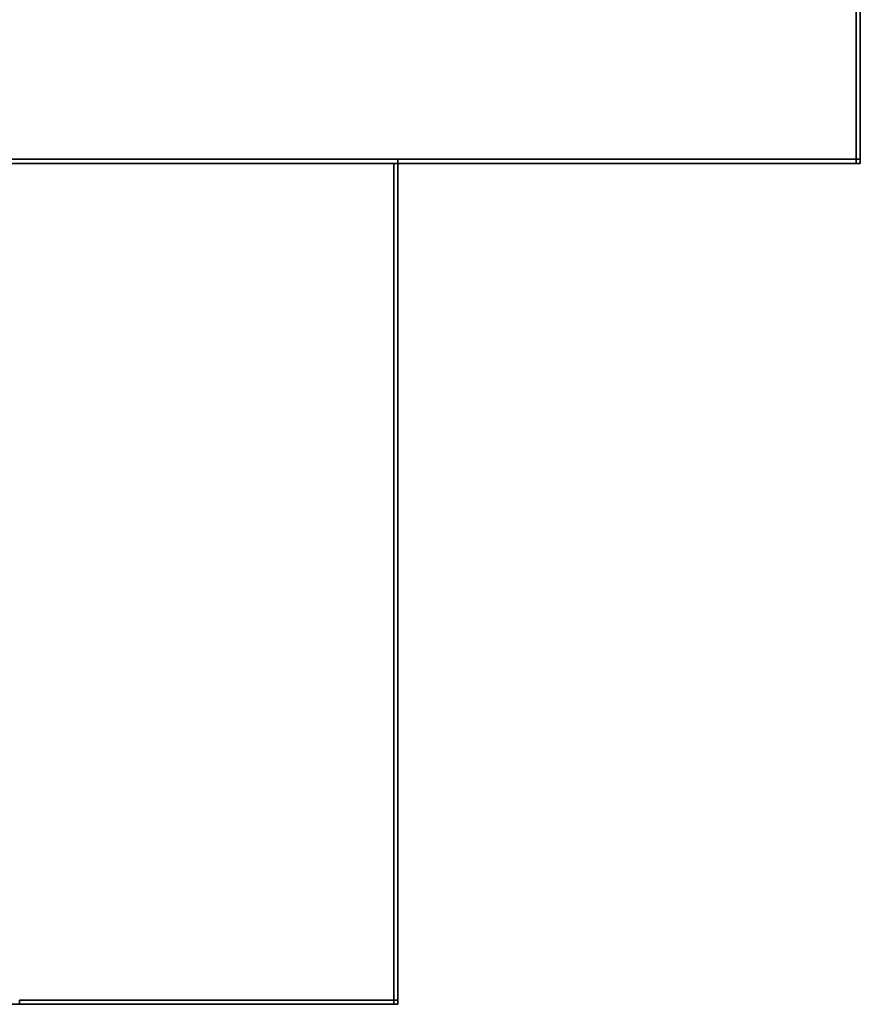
# Model space of a CAD drawing. Extents: x -4.8 to 66.9, y -3 to 25.9.
# Tile 587 of 656: x 63 to 65, y -2 to 0.3. Entities that reach past the tile are written whole.
import ezdxf

# ---------------------------------------------------------------- set-up
doc = ezdxf.new("R2010")
doc.units = 0

# ---------------------------------------------------------------- blocks, each defined once
blk = doc.blocks.new('Box-847bdddf-7b86-480e-919a-79a9cea8ad1a')
at = {"color": 253, "linetype": 'Continuous', "true_color": 0xa0a0a0, "transparency": 33554687}
mesh = blk.add_polyface(dxfattribs=at)
corners = [(0, 0), (65, 0), (65, 24), (0, 24), (0, 0, 0.01), (65, 0, 0.01), (65, 24, 0.01), (0, 24, 0.01)]
mesh.append_faces([[corners[k] for k in face] for face in [(0, 1, 2, 3), (4, 5, 6, 7), (0, 1, 5, 4), (1, 2, 6, 5), (2, 3, 7, 6), (3, 0, 4, 7)]], dxfattribs={"color": 253})
blk = doc.blocks.new('Box-a53e808f-f6ff-4238-94d1-9f49a96cab19')
at = {"color": 253, "linetype": 'Continuous', "true_color": 0xa0a0a0, "transparency": 33554687}
mesh = blk.add_polyface(dxfattribs=at)
corners = [(0, 0), (65, 0), (65, 24), (0, 24), (0, 0, 0.01), (65, 0, 0.01), (65, 24, 0.01), (0, 24, 0.01)]
mesh.append_faces([[corners[k] for k in face] for face in [(0, 1, 2, 3), (4, 5, 6, 7), (0, 1, 5, 4), (1, 2, 6, 5), (2, 3, 7, 6), (3, 0, 4, 7)]], dxfattribs={"color": 253})
blk = doc.blocks.new('Box-3e69e3c0-61a4-4365-9d5f-1124f6365bcb')
at = {"color": 253, "linetype": 'Continuous', "true_color": 0xa0a0a0, "transparency": 33554687}
mesh = blk.add_polyface(dxfattribs=at)
corners = [(0, 0), (0.01, 0), (0.01, 24), (0, 24), (0, 0, 21), (0.01, 0, 21), (0.01, 24, 21), (0, 24, 21)]
mesh.append_faces([[corners[k] for k in face] for face in [(0, 1, 2, 3), (4, 5, 6, 7), (0, 1, 5, 4), (1, 2, 6, 5), (2, 3, 7, 6), (3, 0, 4, 7)]], dxfattribs={"color": 253})
blk = doc.blocks.new('Box-550344d7-c81e-4722-a327-6ac1529a448b')
at = {"color": 253, "linetype": 'Continuous', "true_color": 0xa0a0a0, "transparency": 33554687}
mesh = blk.add_polyface(dxfattribs=at)
corners = [(18, 0), (63.9, 0), (63.9, 0.01), (18, 0.01), (18, 0, 0.7), (63.9, 0, 0.7), (63.9, 0.01, 0.7), (18, 0.01, 0.7)]
mesh.append_faces([[corners[k] for k in face] for face in [(0, 1, 2, 3), (4, 5, 6, 7), (0, 1, 5, 4), (1, 2, 6, 5), (2, 3, 7, 6), (3, 0, 4, 7)]], dxfattribs={"color": 253})
blk = doc.blocks.new('Box-729c60ab-dcc4-406d-89e6-e8337c79adc5')
at = {"color": 253, "linetype": 'Continuous', "true_color": 0xa0a0a0, "transparency": 33554687}
mesh = blk.add_polyface(dxfattribs=at)
corners = [(18, 0, 20.3), (63.9, 0, 20.3), (63.9, 0.01, 20.3), (18, 0.01, 20.3), (18, 0, 21), (63.9, 0, 21), (63.9, 0.01, 21), (18, 0.01, 21)]
mesh.append_faces([[corners[k] for k in face] for face in [(0, 1, 2, 3), (4, 5, 6, 7), (0, 1, 5, 4), (1, 2, 6, 5), (2, 3, 7, 6), (3, 0, 4, 7)]], dxfattribs={"color": 253})
blk = doc.blocks.new('Box-f990777e-c5a4-471f-a026-ffa7b3d4273f')
at = {"color": 253, "linetype": 'Continuous', "true_color": 0xa0a0a0, "transparency": 33554687}
mesh = blk.add_polyface(dxfattribs=at)
corners = [(63.9, 0), (65, 0), (65, 0.01), (63.9, 0.01), (63.9, 0, 21), (65, 0, 21), (65, 0.01, 21), (63.9, 0.01, 21)]
mesh.append_faces([[corners[k] for k in face] for face in [(0, 1, 2, 3), (4, 5, 6, 7), (0, 1, 5, 4), (1, 2, 6, 5), (2, 3, 7, 6), (3, 0, 4, 7)]], dxfattribs={"color": 253})
blk = doc.blocks.new('ForwardOpening-32d8fd93-0e60-4b3d-83b2-7c39da78c137')
at = {"linetype": 'Continuous', "transparency": 33554687}
for name in ['Box-550344d7-c81e-4722-a327-6ac1529a448b', 'Box-729c60ab-dcc4-406d-89e6-e8337c79adc5', 'Box-f990777e-c5a4-471f-a026-ffa7b3d4273f']:
    blk.add_blockref(name, (0, 0), dxfattribs=at)
blk = doc.blocks.new('c0f0d9d8-44dd-4107-991e-d4f2e1951ec2')
at = {"linetype": 'Continuous', "transparency": 33554687}
for name, p in [('Box-847bdddf-7b86-480e-919a-79a9cea8ad1a', (0, 0)), ('Box-a53e808f-f6ff-4238-94d1-9f49a96cab19', (0, 0, 20.99)), ('Box-3e69e3c0-61a4-4365-9d5f-1124f6365bcb', (64.99, 0)), ('ForwardOpening-32d8fd93-0e60-4b3d-83b2-7c39da78c137', (0, 0))]:
    blk.add_blockref(name, p, dxfattribs=at)
blk = doc.blocks.new('Box-58b1e70e-3bcf-406c-a39c-b0768f27358c')
at = {"color": 253, "linetype": 'Continuous', "true_color": 0xa0a0a0, "transparency": 33554687}
mesh = blk.add_polyface(dxfattribs=at)
corners = [(45, 0), (45.9, 0), (45.9, 0.01), (45, 0.01), (45, 0, 19.6), (45.9, 0, 19.6), (45.9, 0.01, 19.6), (45, 0.01, 19.6)]
mesh.append_faces([[corners[k] for k in face] for face in [(0, 1, 2, 3), (4, 5, 6, 7), (0, 1, 5, 4), (1, 2, 6, 5), (2, 3, 7, 6), (3, 0, 4, 7)]], dxfattribs={"color": 253})
blk = doc.blocks.new('Box-1134b8a0-9a1b-4504-8cd1-ef4839be5e41')
at = {"color": 253, "linetype": 'Continuous', "true_color": 0xa0a0a0, "transparency": 33554687}
mesh = blk.add_polyface(dxfattribs=at)
corners = [(0, 0), (45.9, 0), (45.9, 2), (0, 2), (0, 0, 0.01), (45.9, 0, 0.01), (45.9, 2, 0.01), (0, 2, 0.01)]
mesh.append_faces([[corners[k] for k in face] for face in [(0, 1, 2, 3), (4, 5, 6, 7), (0, 1, 5, 4), (1, 2, 6, 5), (2, 3, 7, 6), (3, 0, 4, 7)]], dxfattribs={"color": 253})
blk = doc.blocks.new('Box-d4ad6d44-6cef-4054-93f6-48068a3368aa')
at = {"color": 253, "linetype": 'Continuous', "true_color": 0xa0a0a0, "transparency": 33554687}
mesh = blk.add_polyface(dxfattribs=at)
corners = [(0, 0), (45.9, 0), (45.9, 2), (0, 2), (0, 0, 0.01), (45.9, 0, 0.01), (45.9, 2, 0.01), (0, 2, 0.01)]
mesh.append_faces([[corners[k] for k in face] for face in [(0, 1, 2, 3), (4, 5, 6, 7), (0, 1, 5, 4), (1, 2, 6, 5), (2, 3, 7, 6), (3, 0, 4, 7)]], dxfattribs={"color": 253})
blk = doc.blocks.new('Box-b84e1aaa-c93b-4090-bff9-c5e92882eb77')
at = {"color": 253, "linetype": 'Continuous', "true_color": 0xa0a0a0, "transparency": 33554687}
mesh = blk.add_polyface(dxfattribs=at)
corners = [(0, 0), (0.01, 0), (0.01, 2), (0, 2), (0, 0, 19.6), (0.01, 0, 19.6), (0.01, 2, 19.6), (0, 2, 19.6)]
mesh.append_faces([[corners[k] for k in face] for face in [(0, 1, 2, 3), (4, 5, 6, 7), (0, 1, 5, 4), (1, 2, 6, 5), (2, 3, 7, 6), (3, 0, 4, 7)]], dxfattribs={"color": 253})
blk = doc.blocks.new('ForwardOpening-233bbc0e-33f2-4228-91da-322861a1f9ef')
at = {"linetype": 'Continuous', "transparency": 33554687}
blk.add_blockref('Box-58b1e70e-3bcf-406c-a39c-b0768f27358c', (0, 0), dxfattribs=at)
blk = doc.blocks.new('9e3e78bd-18de-4cec-831a-51f12fdf3ee1')
at = {"linetype": 'Continuous', "transparency": 33554687}
for name, p in [('Box-1134b8a0-9a1b-4504-8cd1-ef4839be5e41', (0, 0)), ('Box-d4ad6d44-6cef-4054-93f6-48068a3368aa', (0, 0, 19.59)), ('Box-b84e1aaa-c93b-4090-bff9-c5e92882eb77', (45.89, 0)), ('ForwardOpening-233bbc0e-33f2-4228-91da-322861a1f9ef', (0, 0)), ('Box-58b1e70e-3bcf-406c-a39c-b0768f27358c', (0, 0))]:
    blk.add_blockref(name, p, dxfattribs=at)
blk = doc.blocks.new('48610a98-afee-4465-92d9-9723769ff526')
at = {"linetype": 'Continuous', "transparency": 33554687}
for name, p in [('c0f0d9d8-44dd-4107-991e-d4f2e1951ec2', (0, 0)), ('9e3e78bd-18de-4cec-831a-51f12fdf3ee1', (18, -2, 0.7))]:
    blk.add_blockref(name, p, dxfattribs=at)

msp = doc.modelspace()

# ---------------------------------------------------------------- block references
at = {"transparency": 33554687}
msp.add_blockref('48610a98-afee-4465-92d9-9723769ff526', (0, 0), dxfattribs=at)

doc.saveas('drawing.dxf')
